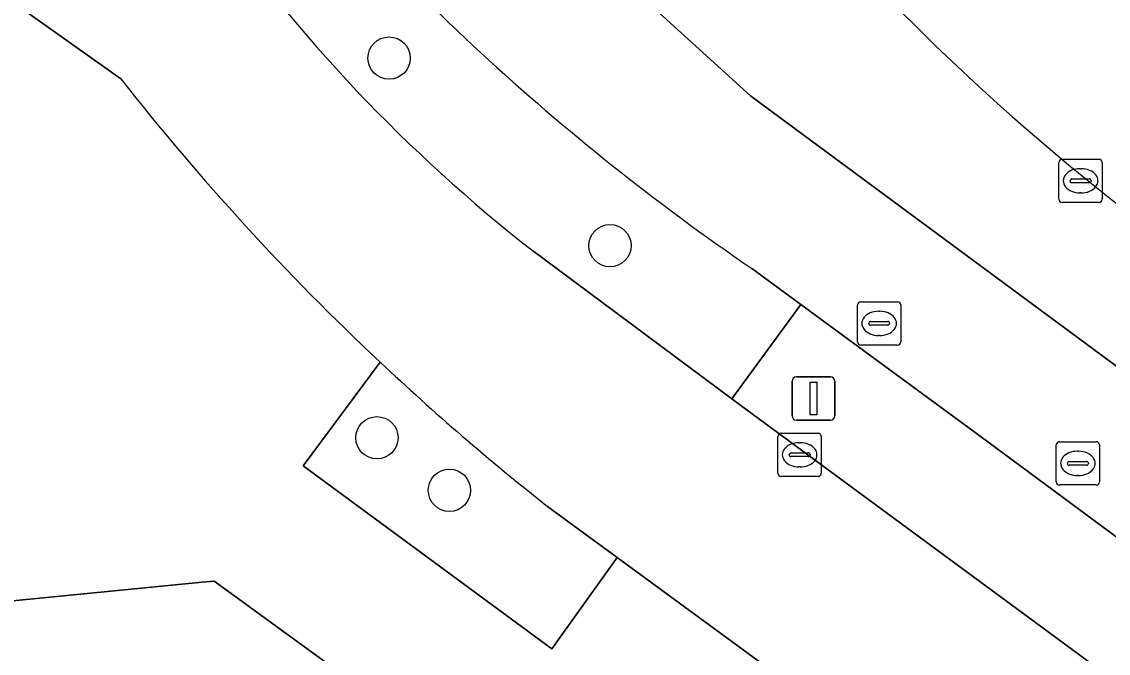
# Model space of a CAD drawing. Extents: x 161087 to 161926, y 382572 to 383873.
# Drawn here: x 161339.62 to 161364.75, y 383549.12 to 383563.72 of the extents above; entities that cross this region are included whole.
import ezdxf

# ---------------------------------------------------------------- set-up
doc = ezdxf.new("R2010")
doc.units = 0
for name, color, linetype in [('IMGEO_Berm_groen', 7, 'Continuous'), ('IMGEO_Boom', 7, 'Continuous'), ('IMGEO_Fietspad_gesloten', 7, 'Continuous'), ('IMGEO_Groenvoorziening', 7, 'Continuous'), ('IMGEO_Kolk', 7, 'Continuous'), ('IMGEO_Lichtmast', 7, 'Continuous'), ('IMGEO_OVBaan_gesloten', 7, 'Continuous'), ('IMGEO_Pand', 7, 'Continuous'), ('IMGEO_Rijbaan_lokaal_gesloten', 7, 'Continuous'), ('IMGEO_Rioolput', 7, 'Continuous'), ('IMGEO_Voetgangersgebied_open', 7, 'Continuous'), ('IMGEO_Voetpad_open', 7, 'Continuous')]:
    doc.layers.add(name, color=color, linetype=linetype)

msp = doc.modelspace()

# ---------------------------------------------------------------- linework, layer by layer
at = {"layer": 'IMGEO_Berm_groen'}
msp.add_lwpolyline([(161351.43, 383558.426), (161356.043, 383555.001), (161357.636, 383557.181), (161356.503, 383558.012)], dxfattribs=at)
for centre, radius, start, end in [((161387.451, 383603.33), 54.877, 218.9369, 235.6711), ((161374.256, 383587.612), 37.052, 214.9661, 231.9719)]:
    msp.add_arc(centre, radius, start, end, dxfattribs=at)
at = {"layer": 'IMGEO_Boom'}
for centre in [(161348.117, 383562.875), (161353.224, 383558.54), (161347.835, 383554.101), (161349.512, 383552.887)]:
    msp.add_circle(centre, 0.489, dxfattribs=at)
at = {"layer": 'IMGEO_Fietspad_gesloten'}
for points in [[(161343.892, 383566.378), (161342.512, 383568.295), (161342.293, 383568.179), (161337.342, 383565.642), (161341.915, 383562.393)], [(161364.353, 383548.887), (161356.248, 383554.848), (161356.043, 383555.001), (161351.43, 383558.426)], [(161351.783, 383552.513), (161353.394, 383551.332), (161357.975, 383547.977), (161361.525, 383545.377), (161361.552, 383545.357), (161370.397, 383538.844), (161376.98, 383533.997), (161385.44, 383527.768), (161389.846, 383524.524), (161390.737, 383523.876), (161397.212, 383519.166), (161405.313, 383513.273), (161410.994, 383509.141), (161416.2, 383505.354), (161419.886, 383502.673), (161420.068, 383502.829), (161421.053, 383503.674), (161423.006, 383505.35), (161423.21, 383505.528), (161396.168, 383525.461), (161395.411, 383526.019), (161384.036, 383534.394), (161364.353, 383548.887)]]:
    msp.add_lwpolyline(points, dxfattribs=at)
for centre, radius, start, end in [((161374.256, 383587.612), 37.052, 214.9661, 231.9719), ((161388.311, 383598.873), 59.021, 218.17701, 226.79866), ((161388.352, 383598.896), 59.065, 226.78516, 231.74733)]:
    msp.add_arc(centre, radius, start, end, dxfattribs=at)
at = {"layer": 'IMGEO_Groenvoorziening'}
msp.add_lwpolyline([(161347.908, 383555.85), (161346.129, 383553.448), (161351.878, 383549.224), (161353.394, 383551.332), (161351.783, 383552.513)], dxfattribs=at)
for centre, radius, start, end in [((161397.463, 383601.115), 52.802, 221.4794, 233.4202), ((161388.352, 383598.896), 59.065, 226.78516, 231.74733)]:
    msp.add_arc(centre, radius, start, end, dxfattribs=at)
at = {"layer": 'IMGEO_Kolk'}
for p, q in [((161363.681, 383560.539), (161364.533, 383560.539)), ((161363.606, 383559.613), (161363.606, 383560.465)), ((161364.094, 383560.319), (161364.119, 383560.319)), ((161364.607, 383560.465), (161364.607, 383559.613)), ((161363.865, 383560.033), (161363.865, 383560.045)), ((161364.303, 383559.996), (161363.905, 383559.996)), ((161363.908, 383560.082), (161364.306, 383560.082)), ((161364.349, 383560.045), (161364.349, 383560.033)), ((161364.117, 383559.759), (161364.092, 383559.759)), ((161364.533, 383559.539), (161363.681, 383559.539)), ((161357.184, 383554.207), (161358.036, 383554.207)), ((161357.109, 383553.281), (161357.109, 383554.133)), ((161357.597, 383553.987), (161357.622, 383553.987)), ((161358.11, 383554.133), (161358.11, 383553.281)), ((161357.368, 383553.701), (161357.368, 383553.713)), ((161357.411, 383553.75), (161357.809, 383553.75)), ((161357.852, 383553.713), (161357.852, 383553.701)), ((161357.806, 383553.664), (161357.408, 383553.664)), ((161358.036, 383553.207), (161357.184, 383553.207)), ((161357.62, 383553.427), (161357.595, 383553.427))]:
    msp.add_line(p, q, dxfattribs=at)
for points in [[(161363.681, 383560.539), (161364.533, 383560.539)], [(161363.606, 383559.613), (161363.606, 383560.465)], [(161364.607, 383560.465), (161364.607, 383559.613)], [(161364.533, 383559.539), (161363.681, 383559.539)], [(161357.184, 383554.207), (161358.036, 383554.207)], [(161357.109, 383553.281), (161357.109, 383554.133)], [(161358.11, 383554.133), (161358.11, 383553.281)], [(161358.036, 383553.207), (161357.184, 383553.207)]]:
    msp.add_lwpolyline(points, dxfattribs=at)
for centre, radius, start, end in [((161363.683, 383560.463), 0.0765, 91.552, 178.448), ((161363.683, 383560.463), 0.0765, 91.552, 178.448), ((161364.531, 383560.463), 0.0765, 1.552, 88.448), ((161364.531, 383560.463), 0.0765, 1.552, 88.448), ((161363.905, 383560.042), 0.0403, 85.8775, 175.7526), ((161363.902, 383560.032), 0.0366, 178.938, 274.7102), ((161364.306, 383560.039), 0.043, 264.8664, 352.4533), ((161364.31, 383560.044), 0.0386, 1.7309, 96.639), ((161363.683, 383559.615), 0.0765, 181.552, 268.448), ((161363.683, 383559.615), 0.0765, 181.552, 268.448), ((161364.531, 383559.615), 0.0765, 271.552, 358.448), ((161364.531, 383559.615), 0.0765, 271.552, 358.448), ((161357.186, 383554.131), 0.0765, 91.552, 178.448), ((161357.186, 383554.131), 0.0765, 91.552, 178.448), ((161358.034, 383554.131), 0.0765, 1.552, 88.448), ((161358.034, 383554.131), 0.0765, 1.552, 88.448), ((161357.408, 383553.71), 0.0403, 85.8775, 175.7526), ((161357.405, 383553.7), 0.0366, 178.938, 274.7102), ((161357.809, 383553.707), 0.043, 264.8664, 352.4533), ((161357.813, 383553.712), 0.0386, 1.7309, 96.639), ((161357.186, 383553.283), 0.0765, 181.552, 268.448), ((161357.186, 383553.283), 0.0765, 181.552, 268.448), ((161358.034, 383553.283), 0.0765, 271.552, 358.448), ((161358.034, 383553.283), 0.0765, 271.552, 358.448)]:
    msp.add_arc(centre, radius, start, end, dxfattribs=at)
for centre, major_axis, ratio, start_param, end_param in [((161364.093, 383560.039), (-0.387, 0.002), 0.722429, 4.712389, 7.853982), ((161364.118, 383560.039), (-0.39, 0.002), 0.717154, 1.570796, 4.712389), ((161357.596, 383553.707), (-0.387, 0.002), 0.722429, 4.712389, 7.853982), ((161357.621, 383553.707), (-0.39, 0.002), 0.717154, 1.570796, 4.712389)]:
    msp.add_ellipse(centre, major_axis=major_axis, ratio=ratio, start_param=start_param, end_param=end_param, dxfattribs=at)
at = {"layer": 'IMGEO_Lichtmast'}
for p, q in [((161357.534, 383555.508), (161358.324, 383555.508)), ((161358.324, 383555.508), (161357.534, 383555.508)), ((161357.434, 383554.608), (161357.434, 383555.408)), ((161357.434, 383555.408), (161357.434, 383554.608)), ((161358.424, 383555.408), (161358.424, 383554.608)), ((161358.424, 383554.608), (161358.424, 383555.408)), ((161358.324, 383554.508), (161357.534, 383554.508)), ((161357.534, 383554.508), (161358.324, 383554.508))]:
    msp.add_line(p, q, dxfattribs=at)
msp.add_lwpolyline([(161357.854, 383555.383), (161358.004, 383555.383), (161358.004, 383554.633), (161357.854, 383554.633), (161357.854, 383555.383)], dxfattribs=at)
for centre, start, end in [((161357.534, 383555.408), 90, 180), ((161357.534, 383555.408), 90, 180), ((161358.324, 383555.408), 0, 90), ((161358.324, 383555.408), 360, 90), ((161357.534, 383554.608), 180, 270), ((161357.534, 383554.608), 180, 270), ((161358.324, 383554.608), 270, 0), ((161358.324, 383554.608), 270, 0)]:
    msp.add_arc(centre, 0.1, start, end, dxfattribs=at)
at = {"layer": 'IMGEO_OVBaan_gesloten'}
for points in [[(161387.371, 383539.14), (161375.276, 383548.121), (161356.474, 383562.003), (161353.185, 383565), (161351.148, 383567.363)], [(161356.503, 383558.012), (161357.636, 383557.181), (161361.784, 383554.138), (161373.37, 383545.571), (161385.533, 383536.576), (161385.611, 383536.518), (161396.911, 383528.161), (161397.72, 383527.565), (161401.46, 383524.809), (161414.376, 383515.294), (161417.423, 383513.049), (161418.264, 383512.429), (161421.957, 383509.705), (161424.734, 383507.656), (161424.877, 383507.551), (161426.771, 383510.12), (161387.371, 383539.14)]]:
    msp.add_lwpolyline(points, dxfattribs=at)
msp.add_arc((161387.451, 383603.33), 54.877, 218.9369, 235.6711, dxfattribs=at)
at = {"layer": 'IMGEO_Pand'}
msp.add_lwpolyline([(161374.723, 383528.36), (161358.018, 383540.596), (161354.469, 383543.195), (161348.11, 383547.853), (161344.073, 383550.789), (161343.791, 383550.761), (161324.935, 383548.905)], dxfattribs=at)
at = {"layer": 'IMGEO_Rijbaan_lokaal_gesloten'}
msp.add_lwpolyline([(161351.148, 383567.363), (161353.185, 383565), (161356.474, 383562.003), (161375.276, 383548.121), (161387.371, 383539.14), (161426.771, 383510.12), (161427.321, 383510.866), (161428.578, 383512.572), (161425.657, 383514.716), (161421.096, 383518.064), (161418.069, 383520.287), (161416.954, 383521.105), (161405.182, 383529.797), (161401.235, 383532.711), (161397.967, 383535.123), (161390.572, 383540.579), (161381.393, 383547.352)], dxfattribs=at)
msp.add_arc((161397.463, 383601.115), 52.802, 221.4794, 233.4202, dxfattribs=at)
at = {"layer": 'IMGEO_Rioolput'}
for p, q in [((161359.023, 383557.244), (161359.875, 383557.244)), ((161358.948, 383556.318), (161358.948, 383557.17)), ((161359.436, 383557.024), (161359.461, 383557.024)), ((161359.949, 383557.17), (161359.949, 383556.318)), ((161359.207, 383556.738), (161359.207, 383556.75)), ((161359.25, 383556.787), (161359.648, 383556.787)), ((161359.691, 383556.75), (161359.691, 383556.738)), ((161359.645, 383556.701), (161359.247, 383556.701)), ((161359.459, 383556.464), (161359.434, 383556.464)), ((161359.875, 383556.244), (161359.023, 383556.244)), ((161363.619, 383554.009), (161364.471, 383554.009)), ((161363.544, 383553.083), (161363.544, 383553.935)), ((161364.032, 383553.789), (161364.057, 383553.789)), ((161364.545, 383553.935), (161364.545, 383553.083)), ((161363.803, 383553.503), (161363.803, 383553.515)), ((161364.241, 383553.466), (161363.843, 383553.466)), ((161363.846, 383553.552), (161364.244, 383553.552)), ((161364.287, 383553.515), (161364.287, 383553.503)), ((161364.055, 383553.229), (161364.03, 383553.229)), ((161364.471, 383553.009), (161363.619, 383553.009))]:
    msp.add_line(p, q, dxfattribs=at)
for points in [[(161359.023, 383557.244), (161359.875, 383557.244)], [(161358.948, 383556.318), (161358.948, 383557.17)], [(161359.949, 383557.17), (161359.949, 383556.318)], [(161359.875, 383556.244), (161359.023, 383556.244)], [(161363.619, 383554.009), (161364.471, 383554.009)], [(161363.544, 383553.083), (161363.544, 383553.935)], [(161364.545, 383553.935), (161364.545, 383553.083)], [(161364.471, 383553.009), (161363.619, 383553.009)]]:
    msp.add_lwpolyline(points, dxfattribs=at)
for centre, radius, start, end in [((161359.025, 383557.168), 0.0765, 91.552, 178.448), ((161359.025, 383557.168), 0.0765, 91.552, 178.448), ((161359.873, 383557.168), 0.0765, 1.552, 88.448), ((161359.873, 383557.168), 0.0765, 1.552, 88.448), ((161359.247, 383556.747), 0.0403, 85.8775, 175.7526), ((161359.244, 383556.737), 0.0366, 178.938, 274.7102), ((161359.648, 383556.744), 0.043, 264.8664, 352.4533), ((161359.652, 383556.749), 0.0386, 1.7309, 96.639), ((161359.025, 383556.32), 0.0765, 181.552, 268.448), ((161359.025, 383556.32), 0.0765, 181.552, 268.448), ((161359.873, 383556.32), 0.0765, 271.552, 358.448), ((161359.873, 383556.32), 0.0765, 271.552, 358.448), ((161363.621, 383553.933), 0.0765, 91.552, 178.448), ((161363.621, 383553.933), 0.0765, 91.552, 178.448), ((161364.469, 383553.933), 0.0765, 1.552, 88.448), ((161364.469, 383553.933), 0.0765, 1.552, 88.448), ((161363.843, 383553.512), 0.0403, 85.8775, 175.7526), ((161363.84, 383553.502), 0.0366, 178.938, 274.7102), ((161364.244, 383553.509), 0.043, 264.8664, 352.4533), ((161364.248, 383553.514), 0.0386, 1.7309, 96.639), ((161363.621, 383553.085), 0.0765, 181.552, 268.448), ((161363.621, 383553.085), 0.0765, 181.552, 268.448), ((161364.469, 383553.085), 0.0765, 271.552, 358.448), ((161364.469, 383553.085), 0.0765, 271.552, 358.448)]:
    msp.add_arc(centre, radius, start, end, dxfattribs=at)
for centre, major_axis, ratio, start_param, end_param in [((161359.435, 383556.744), (-0.387, 0.002), 0.722429, 4.712389, 7.853982), ((161359.46, 383556.744), (-0.39, 0.002), 0.717154, 1.570796, 4.712389), ((161364.031, 383553.509), (-0.387, 0.002), 0.722429, 4.712389, 7.853982), ((161364.056, 383553.509), (-0.39, 0.002), 0.717154, 1.570796, 4.712389)]:
    msp.add_ellipse(centre, major_axis=major_axis, ratio=ratio, start_param=start_param, end_param=end_param, dxfattribs=at)
at = {"layer": 'IMGEO_Voetgangersgebied_open'}
for points in [[(161304.155, 383565.778), (161306.422, 383544.348), (161305.994, 383544.303), (161305.99, 383544.343), (161305.662, 383544.309), (161303.88, 383544.123), (161304.51, 383541.685), (161306.212, 383541.87), (161322.782, 383543.676), (161325.425, 383543.964), (161324.935, 383548.905), (161343.791, 383550.761), (161344.073, 383550.789), (161348.11, 383547.853), (161354.469, 383543.195), (161357.975, 383547.977), (161353.394, 383551.332), (161351.878, 383549.224), (161346.129, 383553.448), (161347.908, 383555.85)], [(161341.915, 383562.393), (161337.342, 383565.642)]]:
    msp.add_lwpolyline(points, dxfattribs=at)
msp.add_arc((161388.311, 383598.873), 59.021, 218.17701, 226.79866, dxfattribs=at)
at = {"layer": 'IMGEO_Voetpad_open'}
msp.add_lwpolyline([(161361.784, 383554.138), (161357.636, 383557.181), (161356.043, 383555.001), (161356.248, 383554.848), (161364.353, 383548.887), (161384.036, 383534.394), (161385.302, 383536.102), (161385.611, 383536.518), (161385.533, 383536.576), (161373.37, 383545.571)], close=True, dxfattribs=at)

doc.saveas('drawing.dxf')
